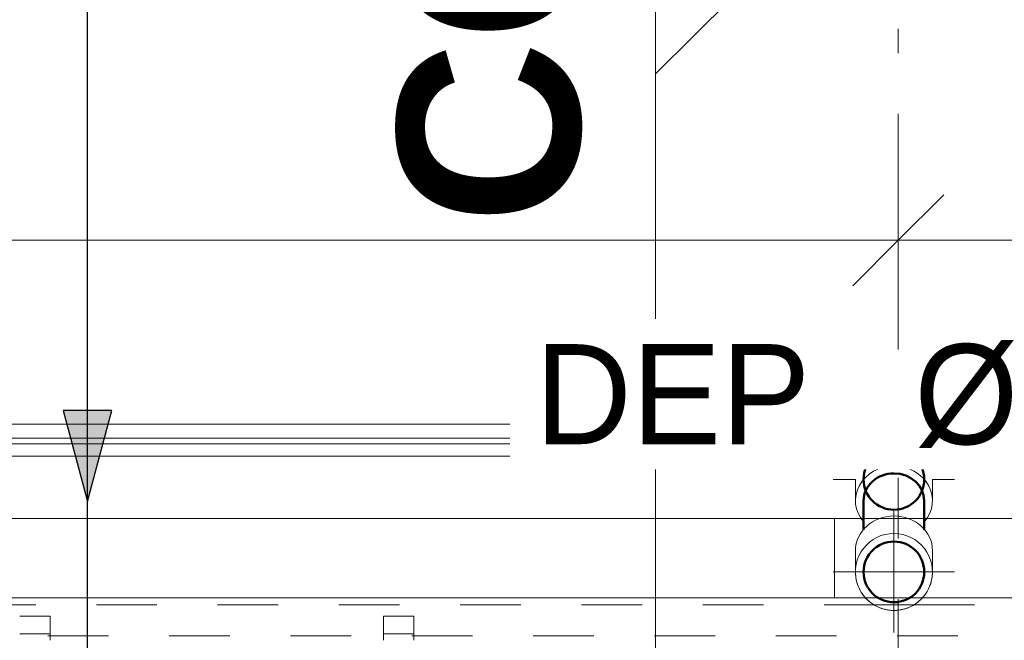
# Model space of a CAD drawing. Header units: metres. Extents: x -16.9 to 14.1, y -10.1 to 10.9.
# Tile 416 of 656: x -10.6 to -9, y 7.3 to 8.3. Entities that reach past the tile are written whole.
import ezdxf

# ---------------------------------------------------------------- set-up
doc = ezdxf.new("R2010")
doc.units = ezdxf.units.M
doc.linetypes.add('Ligne de quadrillage', pattern=[0.022225, 0.0127, -0.003175, 0.003175, -0.003175])
doc.linetypes.add('Tiret', pattern=[0.00635, 0.003175, -0.003175])
for name, color, linetype, lineweight in [('A-ANNO-DIMS', 211, 'Continuous', 9), ('A-ANNO-DIMS-75', 211, 'Continuous', 9), ('A-ROOF', 132, 'Continuous', 18), ('G-ANNO-SYMB', 111, 'Continuous', 9), ('G-ANNO-TEXT', 231, 'Continuous', 9), ('P-PIPE', 3, 'Continuous', 50), ('P-PIPE-CNTR', 3, 'Continuous', 18), ('S-BEAM', 12, 'Continuous', 18), ('S-BEAM-HDLN', 1, 'Tiret', 18), ('S-GRID', 1, 'Continuous', 9)]:
    doc.layers.add(name, color=color, linetype=linetype, lineweight=lineweight)
doc.styles.add('Arial_B_1', font='arialbd.ttf', dxfattribs={"height": 0.3})
doc.styles.add('Arial_B_2', font='arialbd.ttf', dxfattribs={"height": 0.154762})
doc.styles.add('Bodoni MT', font='BOD_R.TTF', dxfattribs={"height": 0.165})
doc.styles.add('Bodoni MT_B_I_1', font='BOD_BI.TTF', dxfattribs={"height": 0.165})
doc.dimstyles.new('Cotation_cm', dxfattribs={"dimscale": 0.3048, "dimtxt": 0.153039, "dimasz": 0.492126, "dimexe": 0.590551, "dimexo": 0.0625, "dimgap": 0.147638, "dimtad": 1, "dimdec": 0, "dimlfac": 100, "dimzin": 0, "dimdsep": 46, "dimtxsty": 'Arial_B_2', "dimblk1": 'OBLIQUE', "dimblk2": 'OBLIQUE', "dimsah": 1, "dimcen": 0.09, "dimazin": 0, "dimtfac": 1, "dimtdec": 4, "dimtix": 1, "dimtmove": 0, "dimatfit": 3, "dimfxl": 0.590551, "dimfxlon": 1, "dimtvp": 1, "dimtfill": 1, "dimtolj": 1, "dimtzin": 0, "dimarcsym": 2})

# ---------------------------------------------------------------- blocks, each defined once
blk = doc.blocks.new('Coude - PVC - Nom_ 40 - Standard-5054492-PH R_1 PROJET toiture basse')
at = {"layer": 'P-PIPE', "lineweight": 18}
for p, q in [((-9.1958, 7.4512), (-9.1958, 7.4742)), ((-9.0688, 7.4742), (-9.0688, 7.4512))]:
    blk.add_line(p, q, dxfattribs=at)
at = {"layer": 'P-PIPE', "lineweight": 18, "flags": 128}
for points in [[(-9.1958, 7.4512), (-9.1958, 7.4492), (-9.1958, 7.4473), (-9.1958, 7.4457), (-9.1958, 7.4442), (-9.1958, 7.4429), (-9.1958, 7.4418), (-9.1958, 7.4409), (-9.1958, 7.4401), (-9.1958, 7.4396), (-9.1958, 7.4392), (-9.1958, 7.4391)], [(-9.1958, 7.439), (-9.1958, 7.4365), (-9.1956, 7.434), (-9.1954, 7.4314), (-9.195, 7.4289), (-9.1946, 7.4264), (-9.194, 7.4239), (-9.1934, 7.4215), (-9.1926, 7.4191), (-9.1918, 7.4167), (-9.1908, 7.4143), (-9.1898, 7.412), (-9.1887, 7.4097), (-9.1875, 7.4075), (-9.1861, 7.4053), (-9.1848, 7.4032), (-9.1833, 7.4011), (-9.1817, 7.3991), (-9.1801, 7.3972), (-9.1784, 7.3953), (-9.1766, 7.3935), (-9.1747, 7.3918), (-9.1728, 7.3901), (-9.1708, 7.3885), (-9.1688, 7.387), (-9.1667, 7.3856), (-9.1645, 7.3843), (-9.1623, 7.383), (-9.16, 7.3819), (-9.1577, 7.3808), (-9.1554, 7.3799), (-9.153, 7.379), (-9.1506, 7.3782), (-9.1481, 7.3775), (-9.1456, 7.3769), (-9.1431, 7.3765), (-9.1406, 7.3761), (-9.1381, 7.3758), (-9.1356, 7.3756), (-9.133, 7.3755), (-9.1323, 7.3755)], [(-9.1323, 7.3755), (-9.1298, 7.3756), (-9.1273, 7.3757), (-9.1247, 7.376), (-9.1222, 7.3764), (-9.1197, 7.3768), (-9.1173, 7.3774), (-9.1148, 7.378), (-9.1124, 7.3788), (-9.11, 7.3796), (-9.1076, 7.3806), (-9.1053, 7.3816), (-9.103, 7.3827), (-9.1008, 7.3839), (-9.0986, 7.3852), (-9.0965, 7.3866), (-9.0944, 7.3881), (-9.0924, 7.3897), (-9.0905, 7.3913), (-9.0886, 7.393), (-9.0868, 7.3948), (-9.0851, 7.3967), (-9.0834, 7.3986), (-9.0818, 7.4006), (-9.0803, 7.4026), (-9.0789, 7.4047), (-9.0776, 7.4069), (-9.0763, 7.4091), (-9.0752, 7.4114), (-9.0741, 7.4137), (-9.0732, 7.416), (-9.0723, 7.4184), (-9.0715, 7.4208), (-9.0708, 7.4233), (-9.0702, 7.4258), (-9.0698, 7.4282), (-9.0694, 7.4308), (-9.0691, 7.4333), (-9.0689, 7.4358), (-9.0688, 7.4384)], [(-9.0688, 7.4391), (-9.0688, 7.4394), (-9.0688, 7.4399), (-9.0688, 7.4406), (-9.0688, 7.4414), (-9.0688, 7.4425), (-9.0688, 7.4437), (-9.0688, 7.4451), (-9.0688, 7.4467), (-9.0688, 7.4485), (-9.0688, 7.4505), (-9.0688, 7.4512)]]:
    blk.add_lwpolyline(points, dxfattribs=at)
at = {"layer": 'P-PIPE', "lineweight": 18}
for start, end in [(90, 194.5628), (345.3877, 90), (195.4254, 209.6229), (330.4386, 344.5555), (210.4259, 224.5876), (315.3813, 329.6392), (225.3799, 239.6462), (300.4155, 314.5861), (240.43, 254.5573), (255.3861, 269.6414), (270.4056, 284.5644), (285.4239, 299.6319)]:
    blk.add_arc((-9.1323, 7.439), 0.0635, start, end, dxfattribs=at)
for start_param, end_param in [(4.712389, 6.283185), (3.141593, 4.712389)]:
    blk.add_ellipse((-9.1323, 7.4742), major_axis=(-0.0635, 0), ratio=0.898794, start_param=start_param, end_param=end_param, dxfattribs=at)
blk = doc.blocks.new('Coude - PVC - Nom_ 40 - Standard-V13-PH R_1 PROJET toiture basse')
at = {"layer": 'P-PIPE', "lineweight": 18}
for p, q in [((-9.1958, 7.5565), (-9.1958, 7.5794)), ((-9.0688, 7.5794), (-9.0688, 7.5565))]:
    blk.add_line(p, q, dxfattribs=at)
at = {"layer": 'P-PIPE', "lineweight": 18, "flags": 128}
for points in [[(-9.1958, 7.5794), (-9.1958, 7.5814), (-9.1958, 7.5833), (-9.1958, 7.585), (-9.1958, 7.5864), (-9.1958, 7.5877), (-9.1958, 7.5889), (-9.1958, 7.5898), (-9.1958, 7.5905), (-9.1958, 7.5911), (-9.1958, 7.5914), (-9.1958, 7.5916), (-9.1958, 7.5916)], [(-9.0688, 7.5916), (-9.0688, 7.5915), (-9.0688, 7.5912), (-9.0688, 7.5907), (-9.0688, 7.5901), (-9.0688, 7.5892), (-9.0688, 7.5881), (-9.0688, 7.5869), (-9.0688, 7.5855), (-9.0688, 7.5839), (-9.0688, 7.5821), (-9.0688, 7.5801), (-9.0688, 7.5794)]]:
    blk.add_lwpolyline(points, dxfattribs=at)
at = {"layer": 'P-PIPE', "lineweight": 18}
for start_param, end_param in [(1.570796, 3.794715), (5.630063, 7.853982)]:
    blk.add_ellipse((-9.1323, 7.5565), major_axis=(0.0635, 0), ratio=0.898794, start_param=start_param, end_param=end_param, dxfattribs=at)
blk = doc.blocks.new('Coupe - M_Marque de coupe-1590127-PH R_1 PROJET toiture basse')
at = {"layer": 'G-ANNO-SYMB'}
for p, q in [((-0.011068, 0.003417), (-0.014485, 0)), ((-0.011068, 0.003417), (-0.007651, 0)), ((-0.012, 0), (-0.014485, 0)), ((0, 0), (-0.012, 0))]:
    blk.add_line(p, q, dxfattribs=at)
blk = doc.blocks.new('DIMBLOCK5-PH R_1 PROJET toiture basse')
at = {"layer": 'A-ANNO-DIMS-75'}
for p, q in [((-14.9468, 7.9859), (-14.9468, 8.1659)), ((-9.1253, 7.9859), (-9.1253, 8.1659)), ((-14.9468, 7.9859), (-9.1253, 7.9859)), ((-14.9468, 7.9859), (-14.9468, 7.8059)), ((-9.1253, 7.9859), (-9.1253, 7.8059))]:
    blk.add_line(p, q, dxfattribs=at)
at = {"layer": 'A-ANNO-DIMS-75', "lineweight": 35}
for p, q in [((-14.9468, 7.9859), (-14.8718, 8.0609)), ((-9.1253, 7.9859), (-9.0503, 8.0609)), ((-14.9468, 7.9859), (-15.0218, 7.9109)), ((-9.1253, 7.9859), (-9.2003, 7.9109))]:
    blk.add_line(p, q, dxfattribs=at)
at = {"layer": 'A-ANNO-DIMS-75', "color": 0, "insert": (-12.211, 8.2294), "char_height": 0.15476, "width": 0.419764, "attachment_point": 1, "line_spacing_factor": 0.941778, "style": 'Arial_B_2', "bg_fill": 3, "box_fill_scale": 1.25, "bg_fill_color": 256, "bg_fill_true_color": 13158600, "bg_fill_transparency": 0}
blk.add_mtext('582', dxfattribs=at)
blk = doc.blocks.new('_Oblique')
at = {"color": 0, "linetype": 'ByBlock', "lineweight": -2}
blk.add_line((-0.5, -0.5), (0.5, 0.5), dxfattribs=at)
blk = doc.blocks.new('DIMBLOCK6-PH R_1 PROJET toiture basse')
at = {"layer": 'A-ANNO-DIMS-75'}
for p, q in [((-9.1253, 7.9859), (-9.1253, 8.1659)), ((-6.0928, 7.9859), (-6.0928, 8.1659)), ((-9.1253, 7.9859), (-6.0928, 7.9859)), ((-9.1253, 7.9859), (-9.1253, 7.8059)), ((-6.0928, 7.9859), (-6.0928, 7.8059))]:
    blk.add_line(p, q, dxfattribs=at)
at = {"layer": 'A-ANNO-DIMS-75', "lineweight": 35}
for p, q in [((-9.1253, 7.9859), (-9.0503, 8.0609)), ((-6.0928, 7.9859), (-6.0178, 8.0609)), ((-9.1253, 7.9859), (-9.2003, 7.9109)), ((-6.0928, 7.9859), (-6.1678, 7.9109))]:
    blk.add_line(p, q, dxfattribs=at)
at = {"layer": 'A-ANNO-DIMS-75', "color": 0, "insert": (-7.784, 8.2294), "char_height": 0.15476, "width": 0.419764, "attachment_point": 1, "line_spacing_factor": 0.941778, "style": 'Arial_B_2', "bg_fill": 3, "box_fill_scale": 1.25, "bg_fill_color": 256, "bg_fill_true_color": 13158600, "bg_fill_transparency": 0}
blk.add_mtext('303', dxfattribs=at)

msp = doc.modelspace()

# ---------------------------------------------------------------- hatches: boundary and pattern name
at = {"layer": 'G-ANNO-TEXT', "lineweight": 25}
msp.add_hatch(color=190, dxfattribs=at).paths.add_polyline_path([(-10.4619, 7.5551), (-10.4217, 7.7051), (-10.5021, 7.7051)])

# ---------------------------------------------------------------- linework, layer by layer
at = {"layer": 'A-ROOF'}
msp.add_line((-9.2303, 7.3963), (-9.2303, 7.5269), dxfattribs=at)
at = {"layer": 'G-ANNO-SYMB'}
msp.add_line((-9.5252, 7.6863), (-9.5252, -8.0755), dxfattribs=at)
at = {"layer": 'G-ANNO-TEXT', "color": 190, "lineweight": 25}
for p, q in [((-10.4619, 5.5103), (-10.4619, 9.3763)), ((-10.4619, 4.9886), (-10.4619, 9.3763)), ((-10.4619, 6.9663), (-10.4619, 9.3763)), ((-10.4619, 6.5387), (-10.4619, 9.3763)), ((-10.4619, 7.5551), (-10.4619, 9.3763)), ((-10.4217, 7.7051), (-10.5021, 7.7051)), ((-10.5021, 7.7051), (-10.4619, 7.5551)), ((-10.4619, 7.5551), (-10.4217, 7.7051))]:
    msp.add_line(p, q, dxfattribs=at)
at = {"layer": 'P-PIPE', "color": 20}
for p, q in [((-9.1823, 7.5086), (-9.1823, 7.5565)), ((-9.0823, 7.5565), (-9.0823, 7.5086))]:
    msp.add_line(p, q, dxfattribs=at)
for centre, start, end in [((-9.1323, 7.5916), 0, 180), ((-9.1323, 7.5916), 180, 0), ((-9.1323, 7.439), 0, 180), ((-9.1323, 7.439), 180, 0)]:
    msp.add_arc(centre, 0.05, start, end, dxfattribs=at)
for start_param, end_param in [(1.570796, 3.141593), (0, 1.570796)]:
    msp.add_ellipse((-9.1323, 7.5565), major_axis=(0.05, 0), ratio=0.898794, start_param=start_param, end_param=end_param, dxfattribs=at)
at = {"layer": 'P-PIPE-CNTR'}
for p, q in [((-9.1323, 7.6551), (-9.1323, 7.6916)), ((-9.2323, 7.5916), (-9.1958, 7.5916)), ((-9.0688, 7.5916), (-9.0323, 7.5916)), ((-9.1323, 7.339), (-9.1323, 7.539)), ((-9.2323, 7.439), (-9.0323, 7.439))]:
    msp.add_line(p, q, dxfattribs=at)
at = {"layer": 'S-BEAM'}
for p, q in [((-15.2166, 7.6829), (12.4571, 7.6829)), ((-15.2166, 7.6597), (12.4571, 7.6597)), ((-15.2166, 7.6503), (-9.1551, 7.6503)), ((-9.1095, 7.6503), (12.4571, 7.6503)), ((-15.2166, 7.6299), (-9.1823, 7.6299)), ((-9.0824, 7.6299), (6.0955, 7.6299)), ((-14.9464, 7.5269), (-9.1864, 7.5269)), ((-9.0783, 7.5269), (6.0684, 7.5269)), ((-15.1177, 7.3963), (-9.1789, 7.3963)), ((-9.0858, 7.3963), (6.068, 7.3963))]:
    msp.add_line(p, q, dxfattribs=at)
at = {"layer": 'S-BEAM-HDLN'}
for p, q in [((-9.1551, 7.6503), (-9.1096, 7.6503)), ((-9.1823, 7.6299), (-9.0824, 7.6299)), ((-9.1864, 7.5269), (-9.1555, 7.5269)), ((-9.1552, 7.5269), (-9.1095, 7.5269)), ((-9.1092, 7.5269), (-9.0783, 7.5269)), ((-9.1788, 7.3963), (-9.0859, 7.3963)), ((-15.0474, 7.3849), (-9.1655, 7.3849)), ((-9.1653, 7.3849), (-9.0994, 7.3849)), ((-9.0992, 7.3849), (12.1728, 7.3849)), ((-10.5738, 7.3659), (-10.5238, 7.3659)), ((-10.5238, 7.3659), (-10.5238, 7.3368)), ((-9.9738, 7.3368), (-9.9738, 7.3659)), ((-9.9738, 7.3659), (-9.9238, 7.3659)), ((-9.9238, 7.3659), (-9.9238, 7.3368)), ((12.1728, 7.3339), (-15.0474, 7.3339)), ((-10.5238, 7.3368), (-10.5738, 7.3368)), ((-10.5238, 7.3368), (-10.5238, 7.3263)), ((-9.9238, 7.3368), (-9.9738, 7.3368)), ((-9.9738, 7.3368), (-9.9738, 7.3263)), ((-9.9238, 7.3368), (-9.9238, 7.3263))]:
    msp.add_line(p, q, dxfattribs=at)
at = {"layer": 'S-GRID', "linetype": 'Ligne de quadrillage'}
msp.add_line((-9.1253, -9.7059), (-9.1253, 8.3345), dxfattribs=at)

# ---------------------------------------------------------------- block references
at = {"layer": 'G-ANNO-SYMB', "xscale": 74.99999999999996, "yscale": 74.99999999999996, "zscale": 74.99999999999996, "rotation": 269.9999999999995}
msp.add_blockref('Coupe - M_Marque de coupe-1590127-PH R_1 PROJET toiture basse', (-9.5252, 7.6863), dxfattribs=at)
at = {"layer": 'P-PIPE', "lineweight": 18}
for name in ['Coude - PVC - Nom_ 40 - Standard-V13-PH R_1 PROJET toiture basse', 'Coude - PVC - Nom_ 40 - Standard-5054492-PH R_1 PROJET toiture basse']:
    msp.add_blockref(name, (0, 0), dxfattribs=at)

# ---------------------------------------------------------------- texts
at = {"layer": 'G-ANNO-SYMB', "insert": (-9.9504, 8.0116), "char_height": 0.3, "width": 1.24462, "attachment_point": 1, "rotation": 90, "style": 'Arial_B_1'}
msp.add_mtext('CCB.', dxfattribs=at)

# ---------------------------------------------------------------- next in the draw order: texts
at = {"layer": 'G-ANNO-TEXT', "color": 1, "lineweight": 25, "char_height": 0.165, "attachment_point": 1, "bg_fill": 3, "box_fill_scale": 1.25, "bg_fill_color": 256, "bg_fill_true_color": 13158600, "bg_fill_transparency": 0}
for s, insert, width, style in [('DEP ', (-9.7239, 7.8146), 0.757595, 'Bodoni MT_B_I_1'), ('Ø', (-9.0988, 7.8146), 0.216456, 'Bodoni MT')]:
    msp.add_mtext(s, dxfattribs=dict(at, insert=insert, width=width, style=style))

# ---------------------------------------------------------------- next in the draw order: dimensions: what is measured, and where the dimension line sits
at = {"layer": 'A-ANNO-DIMS'}
dim = msp.add_linear_dim(base=(-9.1253, 7.9859), p1=(-14.9468, 8.1659), p2=(-9.1253, 8.1659), dimstyle='Cotation_cm', override={"dimpost": '<>', "dimfxl": 5.821528}, dxfattribs=at)
dim.commit()
dim.dimension.update_dxf_attribs({"geometry": 'DIMBLOCK5-PH R_1 PROJET toiture basse', "text_midpoint": (-12.0361, 8.11)})

# ---------------------------------------------------------------- next in the draw order: dimensions: what is measured, and where the dimension line sits
dim = msp.add_linear_dim(base=(-6.0928, 7.9859), p1=(-9.1253, 8.1659), p2=(-6.0928, 8.1659), dimstyle='Cotation_cm', override={"dimpost": '<>', "dimfxl": 3.032475}, dxfattribs=at)
dim.commit()
dim.dimension.update_dxf_attribs({"geometry": 'DIMBLOCK6-PH R_1 PROJET toiture basse', "text_midpoint": (-7.6091, 8.1099)})

doc.saveas('drawing.dxf')
